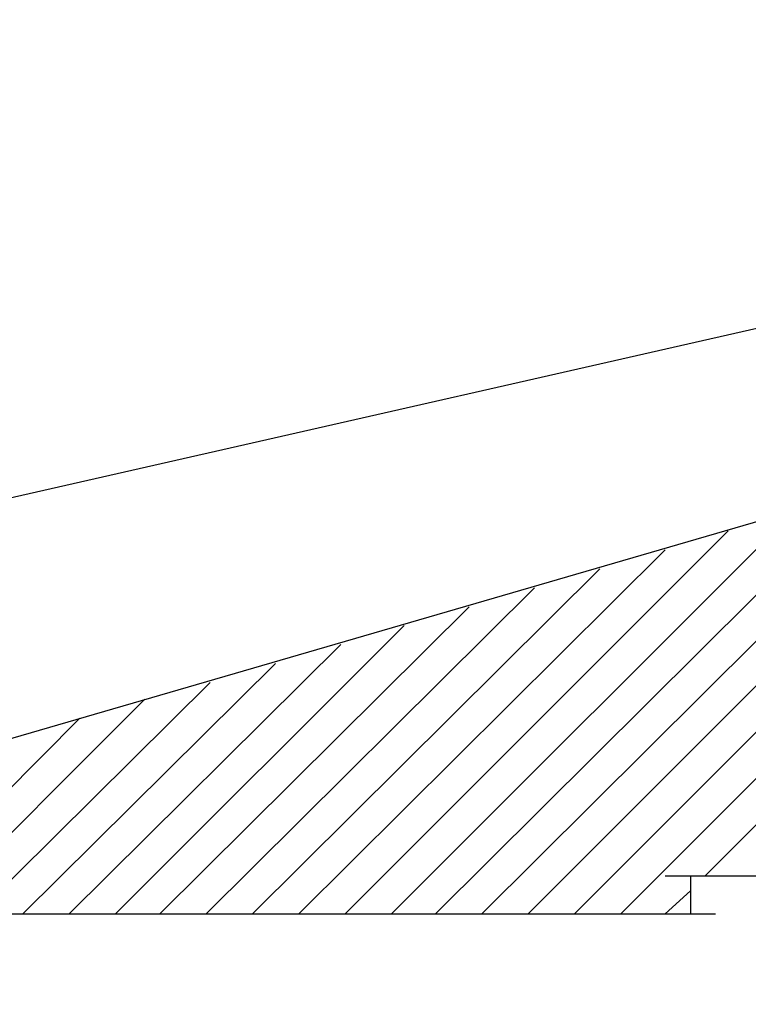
# Model space of a CAD drawing. Header units: metres. Extents: x 5.7 to 89.8, y 4 to 63.5.
# Tile 305 of 475: x 46.4 to 49.7, y 35 to 39.5. Entities that reach past the tile are written whole.
import ezdxf

# ---------------------------------------------------------------- set-up
doc = ezdxf.new("R2010")
doc.units = ezdxf.units.M
doc.header["$MEASUREMENT"] = 0
doc.layers.add('PDF17_hatch-plan', color=7, linetype='Continuous')
doc.layers.add('PDF17_wall', color=7, linetype='Continuous')

msp = doc.modelspace()

# ---------------------------------------------------------------- linework, layer by layer
at = {"layer": 'PDF17_hatch-plan', "lineweight": 18}
for points in [[(49.4883, 35.5937), (51.6746, 37.78)], [(49.1031, 35.4203), (51.376, 37.6933)], [(48.8912, 35.4203), (51.0775, 37.6066)], [(48.6793, 35.4203), (50.7789, 37.5199)], [(48.4674, 35.4203), (50.49, 37.4333)], [(48.2555, 35.4203), (50.1914, 37.3466)], [(48.0533, 35.4203), (49.8928, 37.2599)], [(47.8414, 35.4203), (49.5943, 37.1732)], [(47.6295, 35.4203), (49.3053, 37.0865)], [(47.4176, 35.4203), (49.0068, 36.9999)], [(47.2057, 35.4203), (48.7082, 36.9132)], [(46.9938, 35.4203), (48.4096, 36.8265)], [(46.7916, 35.4203), (48.1111, 36.7398)], [(46.5797, 35.4203), (47.8221, 36.6531)], [(46.3678, 35.4203), (47.5236, 36.5665)], [(46.1559, 35.4203), (47.225, 36.4798)], [(45.944, 35.4203), (46.9264, 36.4027)], [(45.5588, 35.2374), (46.6278, 36.316)], [(49.3053, 35.4203), (49.4209, 35.5263)]]:
    msp.add_lwpolyline(points, dxfattribs=at)
at = {"layer": 'PDF17_wall', "lineweight": 25}
for points in [[(44.2875, 35.0062), (44.2875, 36.865), (55.9316, 39.5136), (67.5853, 36.8458)], [(45.1158, 35.2374), (45.1735, 35.8923), (55.9316, 39.0224), (66.9497, 35.8923), (67.0075, 35.2374)], [(49.3053, 35.5937), (52.1465, 35.5937)], [(49.4209, 35.5937), (49.4209, 35.4203)], [(45.684, 35.4203), (49.5365, 35.4203)]]:
    msp.add_lwpolyline(points, dxfattribs=at)

doc.saveas('drawing.dxf')
